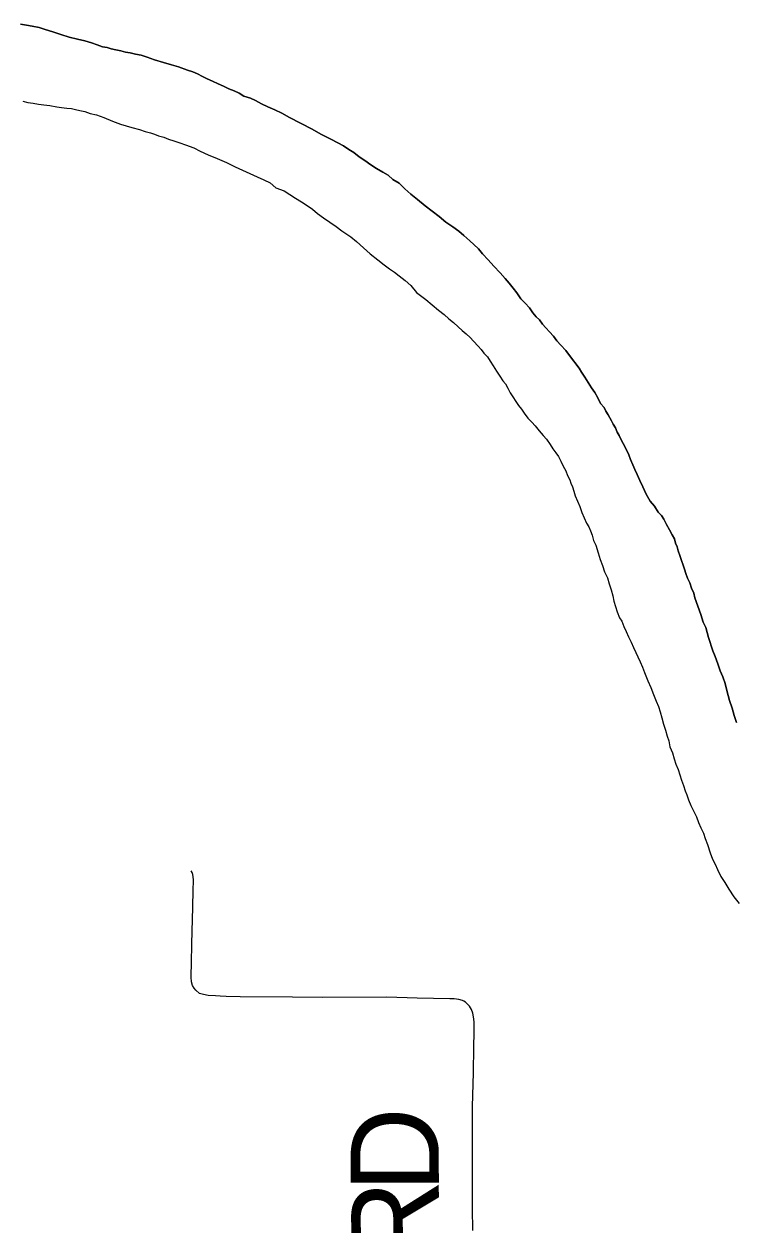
# Model space of a CAD drawing. Extents: x 2.1 to 73.9, y 4 to 26.
# Drawn here: x 45.571 to 45.8004, y 22.9435 to 23.3306 of the extents above; entities that cross this region are included whole.
import ezdxf

# ---------------------------------------------------------------- set-up
doc = ezdxf.new("R2010")
doc.units = 0
for name, color, linetype in [('GM_X_Major_River', 7, 'Continuous'), ('GM_X_Township_Road', 7, 'Continuous'), ('GM_X_Township_Road_Text', 7, 'Continuous')]:
    doc.layers.add(name, color=color, linetype=linetype)

msp = doc.modelspace()

# ---------------------------------------------------------------- linework, layer by layer
at = {"layer": 'GM_X_Major_River'}
for points in [[(45.73711, 23.23522), (45.73599, 23.2362), (45.73489, 23.23755), (45.73379, 23.2391), (45.73249, 23.24065), (45.73101, 23.24202), (45.72973, 23.24395), (45.72863, 23.2455), (45.72734, 23.24705), (45.72605, 23.2486), (45.72438, 23.25035), (45.72235, 23.25249), (45.7205, 23.25463), (45.71865, 23.25657), (45.71736, 23.25812), (45.71587, 23.25949), (45.71457, 23.26066), (45.71272, 23.26242), (45.71104, 23.26379), (45.70918, 23.26517), (45.70694, 23.26674), (45.7047, 23.26851), (45.70247, 23.27027), (45.70023, 23.27204), (45.69781, 23.274), (45.69558, 23.27577), (45.69372, 23.27752), (45.69187, 23.27928), (45.68981, 23.28047), (45.68832, 23.28184), (45.68664, 23.28283), (45.68458, 23.28402), (45.68271, 23.2852), (45.68084, 23.28658), (45.67898, 23.28777), (45.6773, 23.28914), (45.67562, 23.29013), (45.67394, 23.29131), (45.67206, 23.29231), (45.66981, 23.29351), (45.66662, 23.29511), (45.66382, 23.2967), (45.6565, 23.30049), (45.65407, 23.30188), (45.65181, 23.30289), (45.64956, 23.30389), (45.6475, 23.30489), (45.64562, 23.30589), (45.64393, 23.30669), (45.64186, 23.30732), (45.64036, 23.3083), (45.63867, 23.30911), (45.63698, 23.30972), (45.63529, 23.31052), (45.6336, 23.31132), (45.63172, 23.31213), (45.63003, 23.31293), (45.62853, 23.31373), (45.62685, 23.31453), (45.62534, 23.31514), (45.62365, 23.31575), (45.62082, 23.31677), (45.61856, 23.3174), (45.61592, 23.31823), (45.61309, 23.31906), (45.61064, 23.31988), (45.60876, 23.3205), (45.60687, 23.32092), (45.60517, 23.32135), (45.60366, 23.32157), (45.60215, 23.32199), (45.60064, 23.32222), (45.59913, 23.32264), (45.59781, 23.32305), (45.5963, 23.32328), (45.5946, 23.32389), (45.59272, 23.32451), (45.59064, 23.32513), (45.58819, 23.32576), (45.58555, 23.3264), (45.58291, 23.32723), (45.58027, 23.32805), (45.57782, 23.32887), (45.57594, 23.32949), (45.57367, 23.32993), (45.57178, 23.33017), (45.56989, 23.33059)], [(45.56989, 23.33059), (45.57178, 23.33017), (45.57367, 23.32993), (45.57594, 23.32949), (45.57782, 23.32887), (45.58027, 23.32805), (45.58291, 23.32723), (45.58555, 23.3264), (45.58819, 23.32576), (45.59064, 23.32513), (45.59272, 23.32451), (45.5946, 23.32389), (45.5963, 23.32328), (45.59781, 23.32305), (45.59913, 23.32264), (45.60064, 23.32222), (45.60215, 23.32199), (45.60366, 23.32157), (45.60517, 23.32135), (45.60687, 23.32092), (45.60876, 23.3205), (45.61064, 23.31988), (45.61309, 23.31906), (45.61592, 23.31823), (45.61856, 23.3174), (45.62082, 23.31677), (45.62365, 23.31575), (45.62534, 23.31514), (45.62685, 23.31453), (45.62853, 23.31373), (45.63003, 23.31293), (45.63172, 23.31213), (45.6336, 23.31132), (45.63529, 23.31052), (45.63698, 23.30972), (45.63867, 23.30911), (45.64036, 23.3083), (45.64186, 23.30732), (45.64393, 23.30669), (45.64562, 23.30589), (45.6475, 23.30489), (45.64956, 23.30389), (45.65181, 23.30289), (45.65407, 23.30188), (45.6565, 23.30049), (45.66382, 23.2967), (45.66662, 23.29511), (45.66981, 23.29351), (45.67206, 23.29231), (45.67394, 23.29131), (45.67562, 23.29013), (45.6773, 23.28914), (45.67898, 23.28777), (45.68084, 23.28658), (45.68271, 23.2852), (45.68458, 23.28402), (45.68664, 23.28283), (45.68832, 23.28184), (45.68981, 23.28047), (45.69187, 23.27928), (45.69372, 23.27752), (45.69558, 23.27577), (45.69781, 23.274), (45.70023, 23.27204), (45.70247, 23.27027), (45.7047, 23.26851), (45.70694, 23.26674), (45.70918, 23.26517), (45.71104, 23.26379), (45.71272, 23.26242), (45.71457, 23.26066), (45.71587, 23.25949), (45.71736, 23.25812), (45.71865, 23.25657), (45.7205, 23.25463), (45.72235, 23.25249), (45.72438, 23.25035), (45.72605, 23.2486), (45.72734, 23.24705), (45.72863, 23.2455), (45.72973, 23.24395), (45.73101, 23.24202), (45.73249, 23.24065), (45.73379, 23.2391), (45.73489, 23.23755), (45.73599, 23.2362), (45.73711, 23.23522)], [(45.57059, 23.3057), (45.57229, 23.30528), (45.574, 23.30505), (45.5757, 23.30481), (45.5774, 23.30458), (45.5793, 23.30434), (45.58156, 23.3039), (45.58308, 23.30368), (45.58478, 23.30344), (45.5863, 23.3034), (45.58762, 23.30299), (45.58894, 23.30277), (45.59064, 23.30235), (45.59233, 23.30173), (45.59441, 23.3013), (45.59667, 23.30048), (45.59949, 23.29927), (45.60213, 23.29826), (45.60571, 23.29722), (45.60816, 23.29659), (45.61005, 23.29597), (45.61174, 23.29555), (45.61306, 23.29513), (45.61438, 23.29453), (45.61608, 23.29411), (45.61758, 23.2935), (45.61927, 23.29289), (45.62116, 23.29227), (45.62304, 23.29165), (45.62568, 23.29064), (45.62774, 23.28963), (45.63037, 23.28843), (45.63319, 23.28722), (45.6362, 23.286), (45.63901, 23.2846), (45.64615, 23.28138), (45.64821, 23.28038), (45.65027, 23.27938), (45.65213, 23.27781), (45.65477, 23.2768), (45.65664, 23.27561), (45.65851, 23.27443), (45.66038, 23.27324), (45.66225, 23.27205), (45.66393, 23.27087), (45.6656, 23.2695), (45.66747, 23.26812), (45.66952, 23.26674), (45.67158, 23.26536), (45.67344, 23.26398), (45.67624, 23.26201), (45.6781, 23.26045), (45.68033, 23.25849), (45.68256, 23.25654), (45.68498, 23.25458), (45.68703, 23.25301), (45.68871, 23.25163), (45.69039, 23.25064), (45.69188, 23.24946), (45.69374, 23.2479), (45.6956, 23.24633), (45.69744, 23.24401), (45.70043, 23.24184), (45.70247, 23.24008), (45.70452, 23.23832), (45.70638, 23.23694), (45.70787, 23.23558), (45.70936, 23.2344), (45.71084, 23.23303), (45.71214, 23.23186), (45.71344, 23.23069), (45.71474, 23.22952), (45.71585, 23.22835), (45.71733, 23.22679), (45.71825, 23.22563), (45.71917, 23.22447), (45.72028, 23.2233), (45.7212, 23.22195), (45.72211, 23.22041), (45.72321, 23.21867), (45.72431, 23.21712), (45.72522, 23.21558), (45.72614, 23.21461)], [(45.57059, 23.3057), (45.57229, 23.30528), (45.574, 23.30505), (45.5757, 23.30481), (45.5774, 23.30458), (45.5793, 23.30434), (45.58156, 23.3039), (45.58308, 23.30368), (45.58478, 23.30344), (45.5863, 23.3034), (45.58762, 23.30299), (45.58894, 23.30277), (45.59064, 23.30235), (45.59233, 23.30173), (45.59441, 23.3013), (45.59667, 23.30048), (45.59949, 23.29927), (45.60213, 23.29826), (45.60571, 23.29722), (45.60816, 23.29659), (45.61005, 23.29597), (45.61174, 23.29555), (45.61306, 23.29513), (45.61438, 23.29453), (45.61608, 23.29411), (45.61758, 23.2935), (45.61927, 23.29289), (45.62116, 23.29227), (45.62304, 23.29165), (45.62568, 23.29064), (45.62774, 23.28963), (45.63037, 23.28843), (45.63319, 23.28722), (45.6362, 23.286), (45.63901, 23.2846), (45.64615, 23.28138), (45.64821, 23.28038), (45.65027, 23.27938), (45.65213, 23.27781), (45.65477, 23.2768), (45.65664, 23.27561), (45.65851, 23.27443), (45.66038, 23.27324), (45.66225, 23.27205), (45.66393, 23.27087), (45.6656, 23.2695), (45.66747, 23.26812), (45.66952, 23.26674), (45.67158, 23.26536), (45.67344, 23.26398), (45.67624, 23.26201), (45.6781, 23.26045), (45.68033, 23.25849), (45.68256, 23.25654), (45.68498, 23.25458), (45.68703, 23.25301), (45.68871, 23.25163), (45.69039, 23.25064), (45.69188, 23.24946), (45.69374, 23.2479), (45.6956, 23.24633), (45.69744, 23.24401), (45.70043, 23.24184), (45.70247, 23.24008), (45.70452, 23.23832), (45.70638, 23.23694), (45.70787, 23.23558), (45.70936, 23.2344), (45.71084, 23.23303), (45.71214, 23.23186), (45.71344, 23.23069), (45.71474, 23.22952), (45.71585, 23.22835), (45.71733, 23.22679), (45.71825, 23.22563), (45.71917, 23.22447), (45.72028, 23.2233), (45.7212, 23.22195), (45.72211, 23.22041), (45.72321, 23.21867), (45.72431, 23.21712), (45.72522, 23.21558), (45.72614, 23.21461)], [(45.80052, 23.10543), (45.79982, 23.10773), (45.79912, 23.11003), (45.79823, 23.11252), (45.79736, 23.11577), (45.79685, 23.11806), (45.79614, 23.12017), (45.79524, 23.12209), (45.79454, 23.12439), (45.79365, 23.12669), (45.79294, 23.1286), (45.79152, 23.13282), (45.79065, 23.13607), (45.78975, 23.1378), (45.78905, 23.14029), (45.7871, 23.14565), (45.78675, 23.14718), (45.78603, 23.14872), (45.78551, 23.15044), (45.78478, 23.15198), (45.78425, 23.15351), (45.78372, 23.15485), (45.78337, 23.15619), (45.78284, 23.15772), (45.78231, 23.15926), (45.78178, 23.16079), (45.78143, 23.16213), (45.78089, 23.16328), (45.78054, 23.16462), (45.77982, 23.16597), (45.77891, 23.16751), (45.778, 23.16924), (45.77709, 23.17097), (45.77636, 23.17213), (45.77525, 23.1733), (45.77416, 23.17522), (45.77268, 23.17678), (45.77141, 23.17909), (45.77033, 23.1814), (45.76943, 23.18351), (45.76853, 23.18543), (45.76781, 23.18697), (45.76709, 23.18851), (45.76637, 23.19023), (45.76584, 23.19177), (45.76512, 23.1933), (45.76403, 23.19542), (45.7633, 23.19677), (45.76276, 23.19792), (45.76203, 23.19908), (45.7615, 23.20042), (45.76077, 23.20158), (45.76023, 23.20273), (45.75968, 23.2037), (45.75913, 23.20466), (45.7584, 23.20582), (45.75786, 23.20697), (45.75676, 23.20833), (45.75585, 23.21006), (45.75494, 23.21179), (45.75384, 23.21334), (45.75275, 23.21507), (45.75165, 23.21681), (45.75055, 23.21836), (45.74982, 23.2197), (45.7467, 23.22377), (45.7456, 23.22532), (45.74393, 23.22707), (45.74264, 23.22843), (45.74153, 23.22998), (45.74024, 23.23134), (45.73913, 23.2327), (45.73802, 23.23386), (45.73711, 23.23522)], [(45.73711, 23.23522), (45.73802, 23.23386), (45.73913, 23.2327), (45.74024, 23.23134), (45.74153, 23.22998), (45.74264, 23.22843), (45.74393, 23.22707), (45.7456, 23.22532), (45.7467, 23.22377), (45.74982, 23.2197), (45.75055, 23.21836), (45.75165, 23.21681), (45.75275, 23.21507), (45.75384, 23.21334), (45.75494, 23.21179), (45.75585, 23.21006), (45.75676, 23.20833), (45.75786, 23.20697), (45.7584, 23.20582), (45.75913, 23.20466), (45.75968, 23.2037), (45.76023, 23.20273), (45.76077, 23.20158), (45.7615, 23.20042), (45.76203, 23.19908), (45.76276, 23.19792), (45.7633, 23.19677), (45.76403, 23.19542), (45.76512, 23.1933), (45.76584, 23.19177), (45.76637, 23.19023), (45.76709, 23.18851), (45.76781, 23.18697), (45.76853, 23.18543), (45.76943, 23.18351), (45.77033, 23.1814), (45.77141, 23.17909), (45.77268, 23.17678), (45.77416, 23.17522), (45.77525, 23.1733), (45.77636, 23.17213), (45.77709, 23.17097), (45.778, 23.16924), (45.77891, 23.16751), (45.77982, 23.16597), (45.78054, 23.16462), (45.78089, 23.16328), (45.78143, 23.16213), (45.78178, 23.16079), (45.78231, 23.15926), (45.78284, 23.15772), (45.78337, 23.15619), (45.78372, 23.15485), (45.78425, 23.15351), (45.78478, 23.15198), (45.78551, 23.15044), (45.78603, 23.14872), (45.78675, 23.14718), (45.7871, 23.14565), (45.78905, 23.14029), (45.78975, 23.1378), (45.79065, 23.13607), (45.79152, 23.13282), (45.79294, 23.1286), (45.79365, 23.12669), (45.79454, 23.12439), (45.79524, 23.12209), (45.79614, 23.12017), (45.79685, 23.11806), (45.79736, 23.11577), (45.79823, 23.11252), (45.79912, 23.11003), (45.79982, 23.10773), (45.80052, 23.10543)], [(45.72614, 23.21461), (45.72687, 23.21326), (45.72759, 23.21172), (45.73034, 23.20766), (45.73126, 23.2065), (45.73217, 23.20515), (45.73328, 23.2036), (45.73457, 23.20224), (45.73568, 23.20107), (45.73697, 23.19952), (45.73826, 23.19797), (45.73937, 23.1968), (45.74047, 23.19507), (45.74139, 23.19371), (45.7423, 23.19236), (45.74322, 23.1912), (45.74394, 23.18966), (45.74466, 23.18812), (45.74557, 23.18658), (45.74611, 23.18505), (45.74683, 23.1837), (45.74718, 23.18255), (45.74772, 23.1814), (45.74807, 23.18006), (45.7486, 23.17853), (45.74932, 23.1768), (45.75003, 23.17507), (45.75075, 23.17316), (45.75146, 23.17143), (45.75218, 23.1697), (45.75291, 23.16855), (45.75345, 23.1672), (45.75398, 23.16586), (45.75451, 23.16414), (45.75523, 23.1626), (45.75593, 23.16011), (45.75664, 23.15801), (45.75735, 23.15609), (45.75805, 23.15398), (45.75896, 23.15206), (45.75948, 23.15015), (45.76019, 23.14823), (45.76071, 23.14632), (45.76105, 23.1446), (45.76157, 23.14288), (45.7621, 23.14116), (45.76281, 23.13924), (45.76354, 23.13808), (45.76426, 23.13636), (45.76498, 23.13482), (45.7657, 23.13309), (45.7666, 23.13136), (45.76732, 23.12963), (45.76948, 23.12502), (45.7702, 23.12329), (45.77092, 23.12157), (45.77199, 23.11888), (45.77289, 23.11677), (45.77378, 23.11447), (45.77468, 23.11236), (45.77539, 23.11063), (45.77592, 23.10891), (45.77644, 23.10699), (45.77696, 23.10489), (45.77767, 23.10297), (45.77819, 23.10106), (45.77872, 23.09953), (45.77906, 23.09762), (45.77996, 23.0957), (45.78048, 23.09379), (45.78101, 23.09207), (45.78172, 23.09034), (45.78225, 23.08862), (45.78278, 23.08689), (45.78349, 23.08517), (45.78402, 23.08344), (45.78455, 23.0821), (45.78509, 23.08057), (45.7858, 23.07865), (45.78689, 23.07653), (45.78761, 23.075), (45.78832, 23.07327), (45.78904, 23.07154), (45.78994, 23.06981), (45.79047, 23.06809), (45.79118, 23.06617), (45.79207, 23.06349), (45.79277, 23.06138), (45.79368, 23.05984), (45.7944, 23.05811), (45.79548, 23.05581), (45.79676, 23.05388), (45.79804, 23.05176), (45.79969, 23.04925), (45.80134, 23.04711)], [(45.72614, 23.21461), (45.72687, 23.21326), (45.72759, 23.21172), (45.73034, 23.20766), (45.73126, 23.2065), (45.73217, 23.20515), (45.73328, 23.2036), (45.73457, 23.20224), (45.73568, 23.20107), (45.73697, 23.19952), (45.73826, 23.19797), (45.73937, 23.1968), (45.74047, 23.19507), (45.74139, 23.19371), (45.7423, 23.19236), (45.74322, 23.1912), (45.74394, 23.18966), (45.74466, 23.18812), (45.74557, 23.18658), (45.74611, 23.18505), (45.74683, 23.1837), (45.74718, 23.18255), (45.74772, 23.1814), (45.74807, 23.18006), (45.7486, 23.17853), (45.74932, 23.1768), (45.75003, 23.17507), (45.75075, 23.17316), (45.75146, 23.17143), (45.75218, 23.1697), (45.75291, 23.16855), (45.75345, 23.1672), (45.75398, 23.16586), (45.75451, 23.16414), (45.75523, 23.1626), (45.75593, 23.16011), (45.75664, 23.15801), (45.75735, 23.15609), (45.75805, 23.15398), (45.75896, 23.15206), (45.75948, 23.15015), (45.76019, 23.14823), (45.76071, 23.14632), (45.76105, 23.1446), (45.76157, 23.14288), (45.7621, 23.14116), (45.76281, 23.13924), (45.76354, 23.13808), (45.76426, 23.13636), (45.76498, 23.13482), (45.7657, 23.13309), (45.7666, 23.13136), (45.76732, 23.12963), (45.76948, 23.12502), (45.7702, 23.12329), (45.77092, 23.12157), (45.77199, 23.11888), (45.77289, 23.11677), (45.77378, 23.11447), (45.77468, 23.11236), (45.77539, 23.11063), (45.77592, 23.10891), (45.77644, 23.10699), (45.77696, 23.10489), (45.77767, 23.10297), (45.77819, 23.10106), (45.77872, 23.09953), (45.77906, 23.09762), (45.77996, 23.0957), (45.78048, 23.09379), (45.78101, 23.09207), (45.78172, 23.09034), (45.78225, 23.08862), (45.78278, 23.08689), (45.78349, 23.08517), (45.78402, 23.08344), (45.78455, 23.0821), (45.78509, 23.08057), (45.7858, 23.07865), (45.78689, 23.07653), (45.78761, 23.075), (45.78832, 23.07327), (45.78904, 23.07154), (45.78994, 23.06981), (45.79047, 23.06809), (45.79118, 23.06617), (45.79207, 23.06349), (45.79277, 23.06138), (45.79368, 23.05984), (45.7944, 23.05811), (45.79548, 23.05581), (45.79676, 23.05388), (45.79804, 23.05176), (45.79969, 23.04925), (45.80134, 23.04711)]]:
    msp.add_lwpolyline(points, dxfattribs=at)
at = {"layer": 'GM_X_Township_Road'}
msp.add_lwpolyline([(45.71561, 22.9417), (45.71548, 22.94878), (45.71547, 22.98166), (45.71581, 22.99253), (45.71588, 23.00091), (45.71599, 23.00557), (45.71597, 23.00899), (45.71582, 23.01054), (45.71556, 23.01175), (45.71512, 23.01291), (45.7145, 23.01399), (45.7139, 23.01471), (45.71322, 23.01532), (45.71274, 23.01562), (45.71224, 23.01584), (45.71111, 23.01621), (45.70957, 23.01637), (45.70819, 23.01642), (45.6977, 23.01656), (45.68786, 23.01688), (45.6672, 23.01679), (45.65748, 23.01696), (45.64064, 23.01707), (45.63612, 23.01712), (45.63419, 23.01721), (45.63271, 23.01731), (45.63035, 23.01751), (45.62886, 23.01776), (45.6275, 23.01815), (45.6264, 23.01919), (45.62582, 23.01982), (45.62532, 23.02072), (45.62496, 23.0219), (45.62481, 23.02342), (45.62518, 23.03866), (45.62527, 23.04158), (45.62548, 23.05111), (45.62558, 23.05473), (45.62554, 23.0557), (45.62544, 23.05641), (45.62517, 23.05715), (45.62484, 23.05764)], dxfattribs=at)

# ---------------------------------------------------------------- texts
at = {"layer": 'GM_X_Township_Road_Text'}
for s, rotation, p in [('D', 90.0419, (45.70464, 22.95401)), ('R', 91.0168, (45.70505, 22.93081))]:
    msp.add_text(s, height=0.02841, rotation=rotation, dxfattribs=at).set_placement(p)

doc.saveas('drawing.dxf')
